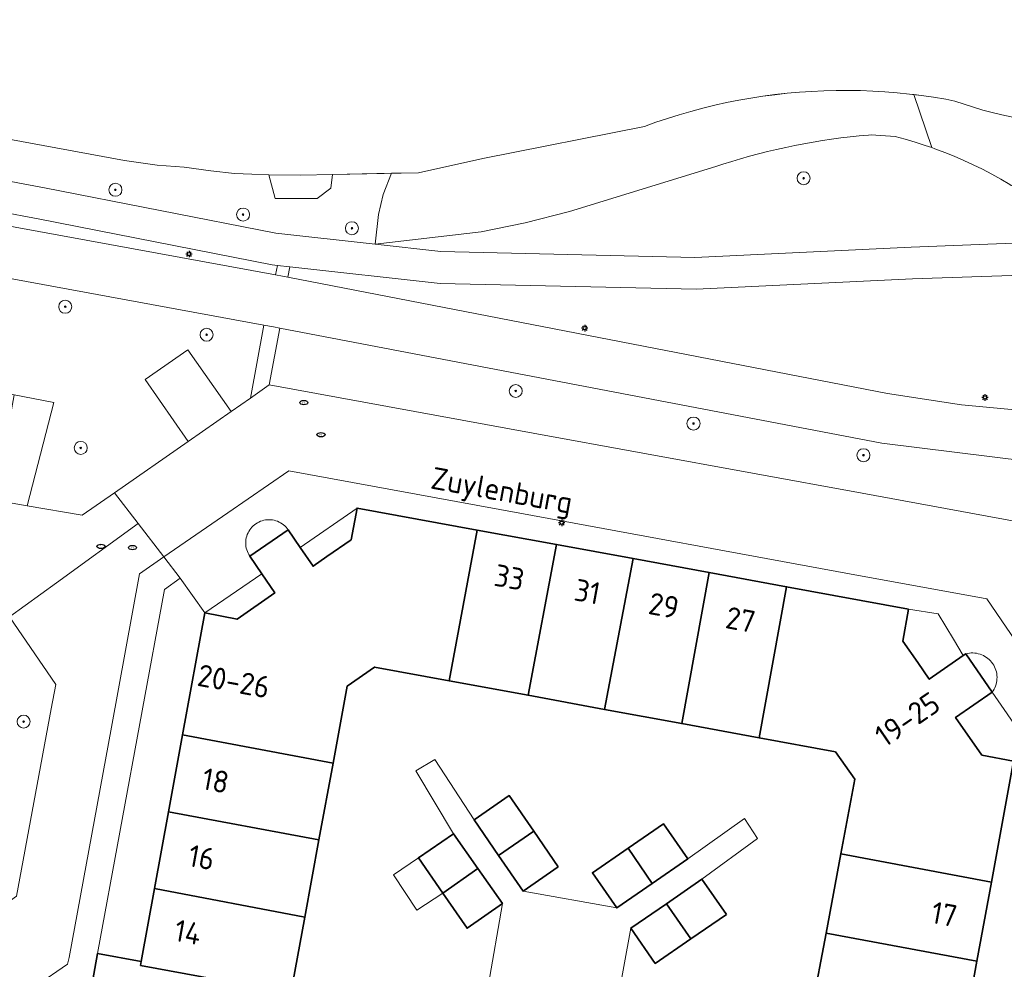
# Model space of a CAD drawing. Header units: metres. Extents: x 152610 to 160096, y 456114 to 462495.
# Tile 463 of 656: x 158107 to 158167, y 460060 to 460118. Entities that reach past the tile are written whole.
import ezdxf
from ezdxf.enums import TextEntityAlignment as Align

# ---------------------------------------------------------------- set-up
doc = ezdxf.new("R2010")
doc.units = ezdxf.units.M
doc.header["$LTSCALE"] = 0.5
doc.layers.get('0').update_dxf_attribs({"linetype": 'CONTINUOUS'})
for name, color, linetype, lineweight in [('B-PV-GK-BESCHOEIING-G', 251, 'GK-BESCHOEIING-SO', 18), ('B-PV-GR-BEPLANTING_CULTUUR_BOSPLANTSOEN-GV', 251, 'CONTINUOUS', 18), ('B-PV-GR-BEPLANTING_CULTUUR_HEESTERS-GV', 251, 'CONTINUOUS', 18), ('B-PV-GR-BOOM-S', 251, 'CONTINUOUS', 25), ('B-PV-GW-TALUD_KRUIN-G', 251, 'CONTINUOUS', 18), ('B-PV-IE-MEUBILAIR-S', 251, 'CONTINUOUS', 25), ('B-PV-OG-BEBOUWING-GV', 6, 'CONTINUOUS', 35), ('B-PV-OG-BEBOUWING-T18', 1, 'CONTINUOUS', 18), ('B-PV-OG-BEBOUWING_OVERBOUWING-GV', 251, 'CONTINUOUS', 18), ('B-PV-OG-TERREIN_BEGROEID-GV', 251, 'CONTINUOUS', 18), ('B-PV-OG-TOPOGRAFIE-T18', 1, 'CONTINUOUS', 18), ('B-PV-OG-WATER_SLOOT-GV', 251, 'CONTINUOUS', 18), ('B-PV-VH-GESLOTENVERHARDING_ASFALT-GV', 251, 'CONTINUOUS', 18), ('B-PV-VH-OPENVERHARDING-GV', 251, 'CONTINUOUS', 18), ('B-PV-VH-OPENVERHARDING_BETONSTRAATSTEEN-GV', 251, 'CONTINUOUS', 18), ('B-PV-VH-OPENVERHARDING_TEGEL-GV', 251, 'CONTINUOUS', 18)]:
    doc.layers.add(name, color=color, linetype=linetype, lineweight=lineweight)
doc.styles.add('NLCS-ISO', font='NLCS-ISO.ttf')
doc.styles.add('NLCS-ISO-M750-T18', font='NLCS-ISO.ttf', dxfattribs={"height": 1.35})
doc.linetypes.add('GK-BESCHOEIING-SO', pattern='A,18,-3,[1,NLCS.SHX,S=0.6,R=0,X=0,Y=0],-3', length=24)

# ---------------------------------------------------------------- blocks, each defined once
blk = doc.blocks.new('SIE-MEUBILAIR_PAAL_LICHTMAST-SO')
for points in [[(-0.62, 0), (-1, 0)], [(-0.71, 0.71), (-0.44, 0.44)], [(0, 1), (0, 0.62)], [(0.44, 0.44), (0.71, 0.71)], [(1, 0), (0.62, 0)], [(-0.71, -0.71), (-0.44, -0.44)], [(0, -0.62), (0, -1)], [(0.44, -0.44), (0.71, -0.71)]]:
    blk.add_lwpolyline(points)
blk.add_circle((0, 0), 0.5)
blk = doc.blocks.new('SIE-MEUBILAIR_PUT_RIOOLPUT-SO')
blk.add_ellipse((0, 0), major_axis=(1.25, 0), ratio=0.54)
at = {"style": 'NLCS-ISO'}
blk.add_text('ri', height=0.75, dxfattribs=at).set_placement((-0.04, 0.07), align=Align.MIDDLE_CENTER)
blk = doc.blocks.new('SGR-BOOM_GBKN-SO')
at = {"linetype": 'ByBlock', "lineweight": 18}
h = blk.add_hatch(color=0, dxfattribs=at)
h.dxf.hatch_style = 1
edge = h.paths.add_edge_path()
edge.add_arc((0, 0), 0.25, 0, 360)
at = {"color": 0, "linetype": 'ByBlock', "lineweight": 18}
for radius in [2, 0.25]:
    blk.add_circle((0, 0), radius, dxfattribs=at)
at = {"color": 0, "linetype": 'ByBlock', "lineweight": 18, "style": 'NLCS-ISO'}
blk.add_attdef('SOORT', (2.5, 0), '', height=1.5, dxfattribs=at)

msp = doc.modelspace()

# ---------------------------------------------------------------- linework, layer by layer
at = {"layer": 'B-PV-GK-BESCHOEIING-G', "flags": 128}
msp.add_lwpolyline([(157961.52, 460139.21), (157965.028, 460142.561), (157968.291, 460145.805), (157971.763, 460143.315), (157986.853, 460140.352), (157999.997, 460137.771), (158000, 460137.77), (158011.756, 460135.501), (158023.839, 460133.168), (158027.883, 460132.513), (158031.337, 460132.028), (158032.602, 460131.801), (158034.343, 460131.365), (158036.781, 460130.595), (158038.761, 460129.859), (158046.256, 460126.997), (158047.725, 460126.234), (158049.046, 460125.307), (158050.491, 460123.972), (158051.016, 460123.669), (158051.546, 460123.373), (158052.079, 460123.083), (158052.616, 460122.801), (158053.157, 460122.526), (158053.701, 460122.258), (158054.249, 460121.998), (158054.8, 460121.744), (158055.354, 460121.498), (158055.912, 460121.259), (158056.473, 460121.028), (158057.036, 460120.804), (158057.603, 460120.587), (158058.172, 460120.378), (158058.745, 460120.176), (158059.319, 460119.982), (158059.897, 460119.796), (158060.476, 460119.617), (158061.058, 460119.446), (158061.642, 460119.283), (158062.229, 460119.127), (158062.817, 460118.979), (158063.407, 460118.839), (158063.999, 460118.706), (158064.593, 460118.582), (158065.188, 460118.465), (158065.668, 460118.377), (158113.224, 460109.618), (158115.239, 460109.322), (158116.903, 460109.198), (158118.53, 460108.973), (158119.994, 460108.82), (158121.052, 460108.772), (158122.11, 460108.739), (158124.06, 460108.72), (158126.009, 460108.754), (158131.302, 460108.862), (158135.257, 460109.74), (158145.189, 460111.709), (158145.898, 460111.963), (158146.612, 460112.203), (158147.33, 460112.427), (158148.054, 460112.635), (158148.782, 460112.829), (158149.513, 460113.007), (158150.248, 460113.169), (158150.987, 460113.315), (158151.728, 460113.446), (158152.473, 460113.561), (158153.219, 460113.66), (158153.967, 460113.744), (158154.717, 460113.811), (158155.468, 460113.863), (158156.22, 460113.898), (158156.973, 460113.918), (158157.726, 460113.921), (158158.479, 460113.909), (158159.231, 460113.88), (158159.983, 460113.836), (158160.733, 460113.775), (158161.482, 460113.699), (158162.23, 460113.607), (158162.975, 460113.499), (158163.718, 460113.375), (158164.284, 460113.269), (158164.849, 460113.068), (158165.419, 460112.883), (158165.994, 460112.712), (158166.573, 460112.557), (158167.156, 460112.418), (158167.743, 460112.294), (158168.333, 460112.186), (158168.925, 460112.094), (158169.52, 460112.017), (158170.117, 460111.956), (158170.715, 460111.912), (158171.314, 460111.883), (158171.913, 460111.87), (158172.513, 460111.873), (158173.112, 460111.893), (158173.711, 460111.928), (158174.308, 460111.979), (158174.904, 460112.046), (158175.498, 460112.129), (158176.089, 460112.228), (158176.678, 460112.343), (158177.263, 460112.473), (158177.541, 460112.54), (158178.022, 460112.608), (158178.506, 460112.66), (158178.99, 460112.696), (158179.476, 460112.716), (158179.962, 460112.72), (158180.448, 460112.708), (158180.934, 460112.68), (158181.418, 460112.636), (158181.901, 460112.577), (158182.381, 460112.501), (158182.858, 460112.41), (158183.333, 460112.303), (158183.803, 460112.18), (158184.269, 460112.042), (158184.731, 460111.889), (158185.187, 460111.72), (158185.637, 460111.537), (158186.081, 460111.339), (158186.519, 460111.126), (158186.554, 460111.109), (158187.92, 460109.757), (158188.041, 460109.546), (158188.176, 460109.345), (158188.323, 460109.152), (158188.483, 460108.97), (158188.654, 460108.798), (158188.836, 460108.639), (158189.029, 460108.491), (158189.231, 460108.357), (158189.441, 460108.236), (158189.658, 460108.129), (158189.883, 460108.037), (158190.113, 460107.96), (158190.347, 460107.898), (158190.585, 460107.852), (158190.826, 460107.822), (158191.062, 460107.808), (158191.481, 460108.015), (158191.906, 460108.208), (158192.338, 460108.386), (158192.775, 460108.55), (158193.218, 460108.698), (158193.666, 460108.831), (158194.118, 460108.949), (158194.574, 460109.051), (158195.033, 460109.138), (158195.494, 460109.208), (158195.958, 460109.263), (158196.424, 460109.302), (158196.89, 460109.325), (158197.357, 460109.332), (158197.778, 460109.325), (158214.282, 460105.987), (158219.453, 460104.491), (158221.746, 460103.693), (158224.03, 460102.649), (158224.579, 460102.405), (158225.296, 460102.079), (158226.01, 460101.746), (158226.72, 460101.405), (158227.427, 460101.057), (158228.13, 460100.702), (158228.829, 460100.34), (158229.525, 460099.971), (158230.217, 460099.595), (158230.905, 460099.212), (158231.589, 460098.822), (158232.269, 460098.425), (158232.945, 460098.021), (158233.617, 460097.61), (158234.284, 460097.192), (158234.948, 460096.768), (158235.607, 460096.337), (158236.262, 460095.899), (158236.912, 460095.455), (158237.557, 460095.004), (158238.198, 460094.546), (158238.835, 460094.082), (158239.466, 460093.612), (158240.093, 460093.135), (158240.715, 460092.652), (158241.25, 460092.32), (158241.789, 460091.994), (158242.332, 460091.675), (158242.879, 460091.364), (158243.429, 460091.059), (158243.984, 460090.761), (158244.543, 460090.471), (158245.105, 460090.187), (158245.67, 460089.911), (158246.24, 460089.641), (158246.812, 460089.38), (158247.388, 460089.125), (158247.967, 460088.878), (158248.549, 460088.638), (158249.134, 460088.405), (158249.722, 460088.18), (158250.313, 460087.963), (158250.906, 460087.753), (158251.502, 460087.55), (158252.101, 460087.355), (158252.702, 460087.168), (158253.306, 460086.989), (158253.911, 460086.817), (158254.519, 460086.652), (158255.129, 460086.496), (158255.741, 460086.347), (158256.354, 460086.206), (158256.969, 460086.073), (158257.586, 460085.948), (158258.205, 460085.831), (158258.825, 460085.721), (158259.446, 460085.619), (158260.069, 460085.525), (158260.693, 460085.44), (158261.317, 460085.362), (158261.943, 460085.292), (158262.345, 460085.251), (158327.863, 460073.183), (158328.245, 460073.14), (158328.628, 460073.105), (158329.012, 460073.078), (158329.396, 460073.059), (158329.781, 460073.048), (158330.166, 460073.045), (158330.55, 460073.05), (158330.935, 460073.062), (158331.319, 460073.083), (158331.703, 460073.112), (158332.086, 460073.149), (158332.468, 460073.194), (158332.849, 460073.247), (158333.229, 460073.307), (158333.607, 460073.376), (158333.984, 460073.452), (158334.36, 460073.537), (158334.733, 460073.629), (158334.951, 460073.686), (158337.163, 460074.18), (158339.409, 460074.484), (158341.121, 460074.548), (158346.459, 460074.384), (158348.732, 460074.119), (158398.305, 460065.621)], dxfattribs=at)
at = {"layer": 'B-PV-GR-BEPLANTING_CULTUUR_BOSPLANTSOEN-GV', "flags": 128}
for points in [[(158158.479, 460113.909), (158157.726, 460113.921), (158156.973, 460113.918), (158156.22, 460113.898), (158155.468, 460113.863), (158154.717, 460113.811), (158153.967, 460113.744), (158153.219, 460113.661), (158152.473, 460113.561), (158151.729, 460113.446), (158150.987, 460113.315), (158150.249, 460113.169), (158149.513, 460113.007), (158148.782, 460112.829), (158148.054, 460112.635), (158147.33, 460112.427), (158146.612, 460112.203), (158145.898, 460111.963), (158145.189, 460111.709), (158135.257, 460109.74), (158131.302, 460108.863), (158129.641, 460108.828), (158129.14, 460107.516), (158128.852, 460106.284), (158128.642, 460104.459), (158135.164, 460105.218), (158137.86, 460105.789), (158140.58, 460106.473), (158149.575, 460109.249), (158150.011, 460109.391), (158150.558, 460109.561), (158151.106, 460109.723), (158151.657, 460109.878), (158152.21, 460110.025), (158152.765, 460110.165), (158153.322, 460110.296), (158153.881, 460110.42), (158154.441, 460110.536), (158155.003, 460110.644), (158155.567, 460110.744), (158156.132, 460110.837), (158156.698, 460110.921), (158157.265, 460110.997), (158157.833, 460111.066), (158158.402, 460111.127), (158158.972, 460111.179), (158159.135, 460111.192), (158160.617, 460111.079), (158161.233, 460110.916), (158161.845, 460110.739), (158162.453, 460110.545), (158162.854, 460110.407), (158161.765, 460113.664), (158161.482, 460113.699), (158160.733, 460113.775), (158159.983, 460113.836), (158159.231, 460113.88)], [(158125.917, 460107.92), (158126.009, 460108.754), (158124.06, 460108.72), (158122.11, 460108.739), (158122.492, 460107.284), (158125.067, 460107.284)]]:
    msp.add_lwpolyline(points, close=True, dxfattribs=at)
msp.add_lwpolyline([(158167.743, 460112.294), (158167.156, 460112.418), (158166.573, 460112.557), (158165.994, 460112.712), (158165.419, 460112.883), (158164.849, 460113.068), (158164.284, 460113.269), (158163.718, 460113.375), (158162.975, 460113.499), (158162.23, 460113.607), (158161.765, 460113.664), (158162.854, 460110.407), (158163.055, 460110.337), (158163.652, 460110.114), (158164.244, 460109.876), (158164.829, 460109.622), (158165.407, 460109.355), (158165.979, 460109.073), (158166.543, 460108.777), (158167.1, 460108.466), (158167.649, 460108.142)], dxfattribs=at)
at = {"layer": 'B-PV-GR-BEPLANTING_CULTUUR_HEESTERS-GV', "flags": 128}
for points in [[(158108.88, 460094.74), (158106.441, 460095.198), (158106.22, 460093.94), (158105.384, 460089.5), (158105.97, 460088.6), (158107.245, 460088.381)], [(158104.72, 460083.67), (158101.27, 460084.3), (158104.143, 460080.1), (158106.14, 460077.18), (158103.557, 460063.057), (158104.59, 460062.95), (158106.59, 460064.38), (158108.72, 460075.9), (158109, 460077.4), (158106.16, 460081.56)]]:
    msp.add_lwpolyline(points, close=True, dxfattribs=at)
at = {"layer": 'B-PV-GW-TALUD_KRUIN-G', "flags": 128}
for points in [[(158128.642, 460104.459), (158135.164, 460105.218), (158137.86, 460105.789), (158140.58, 460106.473), (158149.575, 460109.249), (158150.011, 460109.391), (158150.558, 460109.561), (158151.106, 460109.723), (158151.657, 460109.878), (158152.21, 460110.025), (158152.765, 460110.165), (158153.322, 460110.296), (158153.881, 460110.42), (158154.441, 460110.536), (158155.003, 460110.644), (158155.567, 460110.744), (158156.132, 460110.837), (158156.698, 460110.921), (158157.265, 460110.997), (158157.833, 460111.066), (158158.402, 460111.127), (158158.972, 460111.179), (158159.135, 460111.192), (158160.617, 460111.079), (158161.233, 460110.916), (158161.845, 460110.739), (158162.453, 460110.545), (158162.854, 460110.407)], [(158162.854, 460110.407), (158163.055, 460110.337), (158163.652, 460110.114), (158164.244, 460109.876), (158164.829, 460109.622), (158165.407, 460109.355), (158165.979, 460109.073), (158166.543, 460108.777), (158167.1, 460108.466), (158167.649, 460108.142), (158167.745, 460108.084), (158168.378, 460107.82), (158168.868, 460107.723), (158169.362, 460107.642), (158169.857, 460107.576), (158170.355, 460107.527), (158170.437, 460107.521)]]:
    msp.add_lwpolyline(points, dxfattribs=at)
at = {"layer": 'B-PV-OG-BEBOUWING-GV', "flags": 128}
for points in [[(158134.907, 460086.889), (158127.53, 460088.24), (158127.16, 460086.29), (158125.676, 460085.258), (158124.82, 460084.66), (158124.026, 460085.826), (158123.293, 460086.902), (158120.93, 460085.29), (158121.669, 460084.201), (158122.47, 460083.02), (158120.15, 460081.41), (158118.17, 460081.79), (158116.802, 460074.294), (158126.05, 460072.559), (158126.92, 460077.3), (158128.6, 460078.46), (158133.193, 460077.617)], [(158139.783, 460085.995), (158134.907, 460086.889), (158133.193, 460077.617), (158138.04, 460076.728)], [(158144.495, 460085.132), (158139.783, 460085.995), (158138.04, 460076.728), (158142.748, 460075.864)], [(158149.177, 460084.275), (158144.495, 460085.132), (158142.748, 460075.864), (158147.484, 460074.995)], [(158153.93, 460083.404), (158149.177, 460084.275), (158147.484, 460074.995), (158152.246, 460074.121)], [(158161.43, 460082.03), (158153.93, 460083.404), (158152.246, 460074.121), (158156.94, 460073.26), (158158.12, 460071.58), (158157.263, 460066.975), (158166.528, 460065.241), (158167.89, 460072.67), (158165.94, 460073.04), (158164.32, 460075.37), (158166.575, 460076.912), (158164.95, 460079.28), (158164.789, 460079.168), (158162.7, 460077.72), (158161.992, 460078.744), (158161.08, 460080.06)], [(158126.05, 460072.559), (158116.802, 460074.294), (158115.94, 460069.572), (158125.183, 460067.838)], [(158138.385, 460068.37), (158136.88, 460070.56), (158134.72, 460069.08), (158136.224, 460066.886)], [(158125.183, 460067.838), (158115.94, 460069.572), (158115.078, 460064.85), (158124.309, 460063.078)], [(158147.86, 460066.67), (158146.36, 460068.83), (158144.185, 460067.328), (158145.675, 460065.165)], [(158134.96, 460066.07), (158133.46, 460068.22), (158131.3, 460066.74), (158132.802, 460064.565)], [(158139.89, 460066.18), (158138.385, 460068.37), (158136.224, 460066.886), (158137.73, 460064.69)], [(158145.675, 460065.165), (158144.185, 460067.328), (158142, 460065.82), (158143.49, 460063.66)], [(158166.528, 460065.241), (158157.263, 460066.975), (158156.358, 460062.112), (158165.638, 460060.388)], [(158136.46, 460063.92), (158134.96, 460066.07), (158132.802, 460064.565), (158134.29, 460062.41)], [(158150.23, 460063.25), (158148.73, 460065.42), (158146.547, 460063.917), (158148.045, 460061.745)], [(158124.309, 460063.078), (158115.078, 460064.85), (158114.26, 460060.37), (158114.216, 460060.124), (158120.795, 460058.916), (158120.75, 460058.67), (158123.41, 460058.18)], [(158148.045, 460061.745), (158146.547, 460063.917), (158144.36, 460062.41), (158145.86, 460060.24)], [(158165.638, 460060.388), (158156.358, 460062.112), (158155.495, 460057.474), (158164.78, 460055.708)], [(158114.26, 460060.37), (158111.57, 460060.85), (158110.64, 460055.66), (158119.9, 460053.97), (158120.75, 460058.67), (158120.795, 460058.916), (158114.216, 460060.124)]]:
    msp.add_lwpolyline(points, close=True, dxfattribs=at)
at = {"layer": 'B-PV-OG-BEBOUWING_OVERBOUWING-GV', "flags": 128}
msp.add_lwpolyline([(158132.802, 460064.565), (158131.3, 460066.74), (158129.76, 460065.698), (158131.192, 460063.518)], close=True, dxfattribs=at)
at = {"layer": 'B-PV-OG-TERREIN_BEGROEID-GV', "flags": 128}
for points in [[(158037.385, 460123.168), (158036.728, 460118.064), (158043.37, 460116.86), (158079.06, 460110.53), (158122.52, 460102.587), (158122.626, 460103.165), (158122.31, 460103.2), (158107.93, 460106.03), (158086.33, 460110.09), (158052.906, 460116.299), (158050.372, 460117.175), (158047.936, 460118.293)], [(158051.005, 460119.041), (158053.361, 460118.203), (158086.69, 460112), (158108.31, 460107.94), (158122.53, 460105.14), (158128.642, 460104.459), (158128.852, 460106.284), (158129.14, 460107.516), (158129.641, 460108.828), (158126.009, 460108.754), (158125.917, 460107.92), (158125.067, 460107.284), (158122.492, 460107.284), (158122.11, 460108.739), (158121.052, 460108.772), (158119.994, 460108.82), (158118.53, 460108.973), (158116.903, 460109.198), (158115.239, 460109.322), (158113.224, 460109.618), (158065.668, 460118.377)], [(158167.649, 460108.142), (158167.1, 460108.466), (158166.543, 460108.777), (158165.979, 460109.073), (158165.407, 460109.355), (158164.829, 460109.622), (158164.244, 460109.876), (158163.652, 460110.114), (158163.055, 460110.337), (158162.854, 460110.407), (158162.453, 460110.545), (158161.845, 460110.739), (158161.233, 460110.916), (158160.617, 460111.079), (158159.135, 460111.192), (158158.972, 460111.179), (158158.402, 460111.127), (158157.833, 460111.066), (158157.265, 460110.997), (158156.698, 460110.921), (158156.132, 460110.837), (158155.567, 460110.744), (158155.003, 460110.644), (158154.441, 460110.536), (158153.881, 460110.42), (158153.322, 460110.296), (158152.765, 460110.165), (158152.21, 460110.025), (158151.657, 460109.878), (158151.106, 460109.723), (158150.558, 460109.561), (158150.011, 460109.391), (158149.575, 460109.249), (158140.58, 460106.473), (158137.86, 460105.789), (158135.164, 460105.218), (158128.642, 460104.459), (158132.67, 460104.01), (158148.29, 460103.65), (158161.6, 460104.28), (158173.66, 460104.75)]]:
    msp.add_lwpolyline(points, dxfattribs=at)
for points in [[(158121.791, 460099.488), (158078.22, 460107.51), (158057.625, 460111.17), (158043.73, 460113.64), (158042.65, 460113.86), (158053.513, 460098.362), (158054.755, 460099.232), (158045.932, 460111.792), (158058.931, 460109.615), (158064.42, 460103.08), (158106.441, 460095.198), (158108.88, 460094.74), (158107.245, 460088.381), (158110.63, 460087.8), (158112.623, 460089.187), (158117.153, 460092.343), (158114.508, 460096.142), (158117.133, 460097.97), (158119.779, 460094.172), (158120.969, 460095.001)], [(158170.804, 460102.644), (158161.68, 460102.33), (158148.38, 460101.7), (158132.63, 460102.06), (158123.399, 460103.08), (158123.275, 460102.445), (158160.13, 460095.28), (158164.684, 460094.589), (158169.269, 460094.157)], [(158159.78, 460092.24), (158122.771, 460099.305), (158122.13, 460095.81), (158138.36, 460092.84), (158158.57, 460089.16), (158168.05, 460087.416), (158168.72, 460091.12)]]:
    msp.add_lwpolyline(points, close=True, dxfattribs=at)
at = {"layer": 'B-PV-OG-WATER_SLOOT-GV', "flags": 128}
msp.add_lwpolyline([(158065.668, 460118.377), (158113.224, 460109.618), (158115.239, 460109.322), (158116.903, 460109.198), (158118.53, 460108.973), (158119.994, 460108.82), (158121.052, 460108.772), (158122.11, 460108.739), (158124.06, 460108.72), (158126.009, 460108.754), (158129.641, 460108.828), (158131.302, 460108.863), (158135.257, 460109.74), (158145.189, 460111.709), (158145.898, 460111.963), (158146.612, 460112.203), (158147.33, 460112.427), (158148.054, 460112.635), (158148.782, 460112.829), (158149.513, 460113.007), (158150.249, 460113.169), (158150.987, 460113.315), (158151.729, 460113.446), (158152.473, 460113.561), (158153.219, 460113.661), (158153.967, 460113.744), (158154.717, 460113.811), (158155.468, 460113.863), (158156.22, 460113.898), (158156.973, 460113.918), (158157.726, 460113.921), (158158.479, 460113.909), (158159.231, 460113.88), (158159.983, 460113.836), (158160.733, 460113.775), (158161.482, 460113.699), (158161.765, 460113.664), (158162.23, 460113.607), (158162.975, 460113.499), (158163.718, 460113.375), (158164.284, 460113.269), (158164.849, 460113.068), (158165.419, 460112.883), (158165.994, 460112.712), (158166.573, 460112.557), (158167.156, 460112.418), (158167.743, 460112.294)], dxfattribs=at)
at = {"layer": 'B-PV-VH-GESLOTENVERHARDING_ASFALT-GV', "flags": 128}
for points in [[(158169.269, 460094.157), (158164.684, 460094.589), (158160.13, 460095.28), (158123.275, 460102.445), (158122.94, 460102.51), (158122.52, 460102.587), (158079.06, 460110.53)], [(158078.22, 460107.51), (158121.791, 460099.488), (158122.38, 460099.38), (158122.771, 460099.305), (158159.78, 460092.24), (158168.72, 460091.12)]]:
    msp.add_lwpolyline(points, dxfattribs=at)
at = {"layer": 'B-PV-VH-OPENVERHARDING-GV', "flags": 128}
msp.add_lwpolyline([(158122.52, 460102.587), (158122.94, 460102.51), (158123.275, 460102.445), (158123.399, 460103.08), (158122.626, 460103.165)], close=True, dxfattribs=at)
at = {"layer": 'B-PV-VH-OPENVERHARDING_BETONSTRAATSTEEN-GV', "flags": 128}
for points in [[(158119.779, 460094.172), (158117.133, 460097.97), (158114.508, 460096.142), (158117.153, 460092.343)], [(158105.384, 460089.5), (158063.98, 460097.11), (158063.8, 460094.195), (158063.628, 460091.413), (158064.87, 460091.18), (158064.67, 460091.06), (158070.93, 460089.89), (158094.11, 460085.68), (158099.064, 460084.724), (158101.27, 460084.3), (158104.72, 460083.67), (158106.16, 460081.56), (158109.045, 460083.647), (158114.078, 460087.29), (158112.623, 460089.187), (158110.63, 460087.8), (158107.245, 460088.381), (158105.97, 460088.6)]]:
    msp.add_lwpolyline(points, close=True, dxfattribs=at)
for points in [[(158168.05, 460087.416), (158158.57, 460089.16), (158138.36, 460092.84), (158122.13, 460095.81), (158120.969, 460095.001), (158119.779, 460094.172), (158117.153, 460092.343), (158112.623, 460089.187), (158114.078, 460087.29), (158115.657, 460085.234), (158119.58, 460087.95), (158123.324, 460090.536), (158137.54, 460087.93), (158157.8, 460084.19), (158166.25, 460082.67), (158169.51, 460077.89)], [(158104.52, 460040.84), (158108.38, 460043.48), (158111.313, 460045.479), (158111.639, 460047.415), (158111.96, 460049.32), (158109.93, 460052.33), (158107.27, 460056.14), (158107.82, 460058.88), (158109.72, 460060.19), (158109.83, 460060.61), (158112.43, 460074.76), (158114.15, 460084.19), (158115.657, 460085.234), (158114.078, 460087.29), (158109.045, 460083.647), (158106.16, 460081.56), (158109, 460077.4), (158108.72, 460075.9), (158106.59, 460064.38)]]:
    msp.add_lwpolyline(points, dxfattribs=at)
at = {"layer": 'B-PV-VH-OPENVERHARDING_TEGEL-GV', "flags": 128}
for points in [[(158173.66, 460104.75), (158161.6, 460104.28), (158148.29, 460103.65), (158132.67, 460104.01), (158128.642, 460104.459), (158122.53, 460105.14), (158108.31, 460107.94), (158086.69, 460112)], [(158086.33, 460110.09), (158107.93, 460106.03), (158122.31, 460103.2), (158122.626, 460103.165), (158123.399, 460103.08), (158132.63, 460102.06), (158148.38, 460101.7), (158161.68, 460102.33), (158170.804, 460102.644)], [(158169.51, 460077.89), (158166.25, 460082.67), (158157.8, 460084.19), (158137.54, 460087.93), (158123.324, 460090.536), (158119.58, 460087.95), (158115.657, 460085.234), (158116.65, 460083.94), (158118.17, 460081.79), (158121.669, 460084.201), (158120.93, 460085.29), (158120.874, 460085.38), (158120.824, 460085.474), (158120.781, 460085.572), (158120.745, 460085.673), (158120.718, 460085.776), (158120.698, 460085.881), (158120.686, 460085.988), (158120.682, 460086.095), (158120.686, 460086.201), (158120.698, 460086.308), (158120.717, 460086.413), (158120.745, 460086.516), (158120.78, 460086.617), (158120.823, 460086.715), (158120.873, 460086.81), (158120.93, 460086.9), (158120.993, 460086.986), (158121.063, 460087.068), (158121.138, 460087.143), (158121.22, 460087.213), (158121.306, 460087.277), (158121.396, 460087.334), (158121.49, 460087.384), (158121.589, 460087.427), (158121.689, 460087.462), (158121.793, 460087.49), (158121.898, 460087.51), (158122.004, 460087.522), (158122.111, 460087.526), (158122.218, 460087.522), (158122.324, 460087.51), (158122.429, 460087.49), (158122.532, 460087.462), (158122.633, 460087.427), (158122.731, 460087.385), (158122.826, 460087.335), (158122.917, 460087.278), (158123.003, 460087.214), (158123.084, 460087.145), (158123.16, 460087.069), (158123.229, 460086.988), (158123.293, 460086.902), (158124.026, 460085.826), (158127.53, 460088.24), (158134.907, 460086.889), (158139.783, 460085.995), (158144.495, 460085.132), (158149.177, 460084.275), (158153.93, 460083.404), (158161.43, 460082.03), (158163.259, 460081.744), (158164.185, 460080.177), (158164.789, 460079.168), (158164.95, 460079.28), (158164.955, 460079.281), (158165.063, 460079.306), (158165.172, 460079.323), (158165.282, 460079.332), (158165.392, 460079.333), (158165.502, 460079.326), (158165.611, 460079.31), (158165.719, 460079.288), (158165.825, 460079.257), (158165.929, 460079.218), (158166.029, 460079.173), (158166.126, 460079.12), (158166.218, 460079.06), (158166.307, 460078.994), (158166.39, 460078.921), (158166.467, 460078.843), (158166.539, 460078.759), (158166.605, 460078.671), (158166.664, 460078.577), (158166.716, 460078.48), (158166.76, 460078.379), (158166.798, 460078.275), (158166.828, 460078.169), (158166.85, 460078.061), (158166.864, 460077.952), (158166.87, 460077.842), (158166.868, 460077.731), (158166.858, 460077.622), (158166.84, 460077.513), (158166.815, 460077.405), (158166.781, 460077.3), (158166.74, 460077.198), (158166.692, 460077.099), (158166.637, 460077.003), (158166.575, 460076.912), (158170.333, 460071.46)], [(158143.45, 460057.47), (158144.36, 460062.41), (158146.547, 460063.917), (158148.73, 460065.42), (158152.143, 460067.933), (158151.346, 460069.164), (158147.86, 460066.67), (158145.675, 460065.165), (158143.49, 460063.66), (158137.73, 460064.69), (158136.224, 460066.886), (158134.72, 460069.08), (158132.3, 460072.787), (158131.13, 460072.078), (158133.46, 460068.22), (158134.96, 460066.07), (158136.46, 460063.92), (158135.58, 460058.84)]]:
    msp.add_lwpolyline(points, dxfattribs=at)
for points in [[(158122.38, 460099.38), (158121.791, 460099.488), (158120.969, 460095.001), (158122.13, 460095.81), (158122.771, 460099.305)], [(158111.96, 460049.32), (158112.55, 460050.31), (158110.28, 460053.67), (158110.64, 460055.66), (158111.57, 460060.85), (158115.68, 460083.23), (158116.65, 460083.94), (158115.657, 460085.234), (158114.15, 460084.19), (158112.43, 460074.76), (158109.83, 460060.61), (158109.72, 460060.19), (158107.82, 460058.88), (158107.27, 460056.14), (158109.93, 460052.33)]]:
    msp.add_lwpolyline(points, close=True, dxfattribs=at)

# ---------------------------------------------------------------- block references
at = {"layer": 'B-PV-GR-BOOM-S', "xscale": 0.2, "yscale": 0.2, "zscale": 0.2}
for p in [(158154.982, 460108.524), (158112.67, 460107.81), (158120.52, 460106.29), (158127.21, 460105.45), (158109.583, 460100.621), (158118.28, 460098.9), (158137.28, 460095.44), (158148.21, 460093.44), (158110.54, 460091.94), (158158.66, 460091.49), (158107.03, 460075.11)]:
    msp.add_blockref('SGR-BOOM_GBKN-SO', p, dxfattribs=at)
at = {"layer": 'B-PV-IE-MEUBILAIR-S', "xscale": 0.2, "yscale": 0.2, "zscale": 0.2}
for name, p in [('SIE-MEUBILAIR_PAAL_LICHTMAST-SO', (158117.195, 460103.86)), ('SIE-MEUBILAIR_PAAL_LICHTMAST-SO', (158141.52, 460099.305)), ('SIE-MEUBILAIR_PUT_RIOOLPUT-SO', (158124.255, 460094.728)), ('SIE-MEUBILAIR_PAAL_LICHTMAST-SO', (158166.13, 460095.043)), ('SIE-MEUBILAIR_PUT_RIOOLPUT-SO', (158125.306, 460092.752)), ('SIE-MEUBILAIR_PAAL_LICHTMAST-SO', (158140.11, 460087.337)), ('SIE-MEUBILAIR_PUT_RIOOLPUT-SO', (158111.784, 460085.884)), ('SIE-MEUBILAIR_PUT_RIOOLPUT-SO', (158113.72, 460085.812))]:
    msp.add_blockref(name, p, dxfattribs=at)

# ---------------------------------------------------------------- texts
at = {"layer": 'B-PV-OG-BEBOUWING-T18', "style": 'NLCS-ISO-M750-T18'}
for s, rotation, p in [('33', 349.6, (158136.894, 460083.983)), ('31', 349.6, (158141.689, 460083.104)), ('29', 349.6, (158146.386, 460082.244)), ('27', 349.6, (158151.103, 460081.38)), ('20-26', 349.6, (158119.945, 460077.593)), ('19-25', 34.4, (158161.36, 460075.251)), ('18', 349.6, (158118.83, 460071.484)), ('16', 349.6, (158117.968, 460066.762)), ('17', 349.6, (158163.624, 460063.265)), ('14', 349.7, (158117.129, 460062.161))]:
    msp.add_text(s, height=1.35, rotation=rotation, dxfattribs=at).set_placement(p, align=Align.MIDDLE)
at = {"layer": 'B-PV-OG-TOPOGRAFIE-T18', "style": 'NLCS-ISO-M750-T18'}
msp.add_text('Zuylenburg', height=1.35, rotation=349.7, dxfattribs=at).set_placement((158136.398, 460089.137), align=Align.MIDDLE)

doc.saveas('drawing.dxf')
